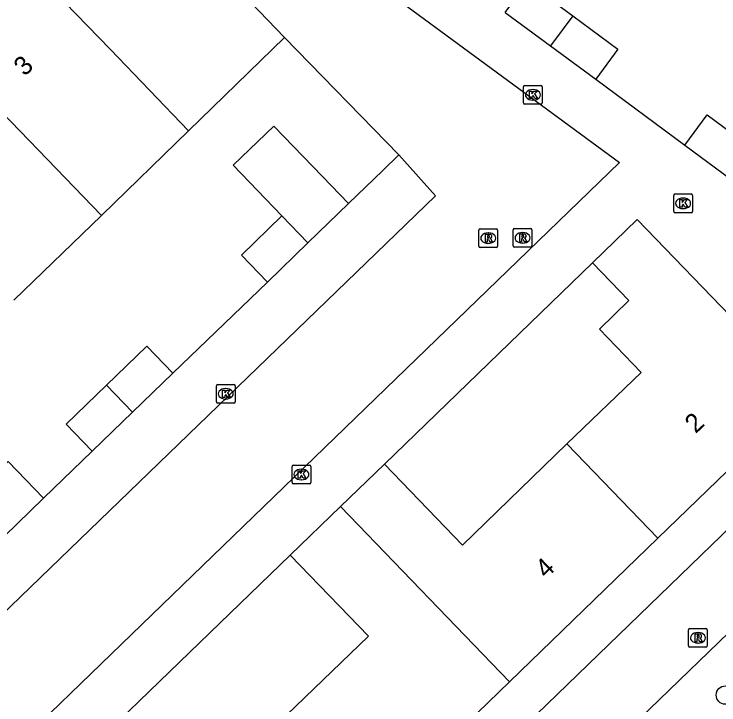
# Model space of a CAD drawing. Extents: x 157466 to 158888, y 383063 to 384677.
# Drawn here: x 158446.82 to 158484.41, y 384031.14 to 384067.96 of the extents above; entities that cross this region are included whole.
import ezdxf

# ---------------------------------------------------------------- set-up
doc = ezdxf.new("R2010")
doc.units = 0
for name, color, linetype in [('IMGEO_Boom', 7, 'Continuous'), ('IMGEO_Kolk', 7, 'Continuous'), ('IMGEO_Muur', 7, 'Continuous'), ('IMGEO_Pand', 7, 'Continuous'), ('IMGEO_Pand_nummerreeks', 7, 'Continuous'), ('IMGEO_Parkeervlak_open', 7, 'Continuous'), ('IMGEO_Rijbaan_lokaal_open', 7, 'Continuous'), ('IMGEO_Rioolput', 7, 'Continuous'), ('IMGEO_Voetpad_open', 7, 'Continuous')]:
    doc.layers.add(name, color=color, linetype=linetype)

msp = doc.modelspace()

# ---------------------------------------------------------------- linework, layer by layer
at = {"layer": 'IMGEO_Boom'}
msp.add_circle((158484.758, 384031.666), 0.489, dxfattribs=at)
at = {"layer": 'IMGEO_Kolk'}
for p, q in [((158473.992, 384063.231), (158473.992, 384064.083)), ((158474.067, 384064.157), (158474.919, 384064.157)), ((158474.993, 384064.083), (158474.993, 384063.231)), ((158474.48, 384063.937), (158474.505, 384063.937)), ((158474.503, 384063.377), (158474.478, 384063.377)), ((158474.919, 384063.157), (158474.067, 384063.157)), ((158482.002, 384057.447), (158482.002, 384058.299)), ((158482.077, 384058.373), (158482.929, 384058.373)), ((158482.49, 384058.153), (158482.515, 384058.153)), ((158483.003, 384058.299), (158483.003, 384057.447)), ((158482.929, 384057.373), (158482.077, 384057.373)), ((158482.513, 384057.593), (158482.488, 384057.593)), ((158457.61, 384047.3), (158457.61, 384048.152)), ((158457.685, 384048.226), (158458.537, 384048.226)), ((158458.098, 384048.006), (158458.123, 384048.006)), ((158458.611, 384048.152), (158458.611, 384047.3)), ((158458.537, 384047.226), (158457.685, 384047.226)), ((158458.121, 384047.446), (158458.096, 384047.446)), ((158461.644, 384042.998), (158461.644, 384043.85)), ((158461.719, 384043.924), (158462.571, 384043.924)), ((158462.645, 384043.85), (158462.645, 384042.998)), ((158462.132, 384043.704), (158462.157, 384043.704)), ((158462.155, 384043.144), (158462.13, 384043.144)), ((158462.571, 384042.924), (158461.719, 384042.924))]:
    msp.add_line(p, q, dxfattribs=at)
for points in [[(158473.992, 384063.231), (158473.992, 384064.083)], [(158474.067, 384064.157), (158474.919, 384064.157)], [(158474.993, 384064.083), (158474.993, 384063.231)], [(158474.313, 384063.857), (158474.436, 384063.857), (158474.436, 384063.706), (158474.566, 384063.857), (158474.73, 384063.857), (158474.584, 384063.706), (158474.737, 384063.457), (158474.585, 384063.457), (158474.5, 384063.621), (158474.436, 384063.554), (158474.436, 384063.457), (158474.313, 384063.457), (158474.313, 384063.857)], [(158474.919, 384063.157), (158474.067, 384063.157)], [(158482.002, 384057.447), (158482.002, 384058.299)], [(158482.077, 384058.373), (158482.929, 384058.373)], [(158482.323, 384058.073), (158482.446, 384058.073), (158482.446, 384057.922), (158482.576, 384058.073), (158482.74, 384058.073), (158482.594, 384057.922), (158482.747, 384057.673), (158482.595, 384057.673), (158482.51, 384057.837), (158482.446, 384057.77), (158482.446, 384057.673), (158482.323, 384057.673), (158482.323, 384058.073)], [(158483.003, 384058.299), (158483.003, 384057.447)], [(158482.929, 384057.373), (158482.077, 384057.373)], [(158457.61, 384047.3), (158457.61, 384048.152)], [(158457.685, 384048.226), (158458.537, 384048.226)], [(158457.931, 384047.926), (158458.054, 384047.926), (158458.054, 384047.775), (158458.184, 384047.926), (158458.348, 384047.926), (158458.202, 384047.775), (158458.355, 384047.526), (158458.203, 384047.526), (158458.118, 384047.69), (158458.054, 384047.623), (158458.054, 384047.526), (158457.931, 384047.526), (158457.931, 384047.926)], [(158458.611, 384048.152), (158458.611, 384047.3)], [(158458.537, 384047.226), (158457.685, 384047.226)], [(158461.644, 384042.998), (158461.644, 384043.85)], [(158461.719, 384043.924), (158462.571, 384043.924)], [(158462.645, 384043.85), (158462.645, 384042.998)], [(158461.965, 384043.624), (158462.088, 384043.624), (158462.088, 384043.473), (158462.218, 384043.624), (158462.382, 384043.624), (158462.236, 384043.473), (158462.389, 384043.224), (158462.237, 384043.224), (158462.152, 384043.388), (158462.088, 384043.321), (158462.088, 384043.224), (158461.965, 384043.224), (158461.965, 384043.624)], [(158462.571, 384042.924), (158461.719, 384042.924)]]:
    msp.add_lwpolyline(points, dxfattribs=at)
for centre, start, end in [((158474.069, 384064.081), 91.552, 178.448), ((158474.069, 384064.081), 91.552, 178.448), ((158474.917, 384064.081), 1.552, 88.448), ((158474.917, 384064.081), 1.552, 88.448), ((158474.069, 384063.233), 181.552, 268.448), ((158474.069, 384063.233), 181.552, 268.448), ((158474.917, 384063.233), 271.552, 358.448), ((158474.917, 384063.233), 271.552, 358.448), ((158482.079, 384058.297), 91.552, 178.448), ((158482.079, 384058.297), 91.552, 178.448), ((158482.927, 384058.297), 1.552, 88.448), ((158482.927, 384058.297), 1.552, 88.448), ((158482.079, 384057.449), 181.552, 268.448), ((158482.079, 384057.449), 181.552, 268.448), ((158482.927, 384057.449), 271.552, 358.448), ((158482.927, 384057.449), 271.552, 358.448), ((158457.687, 384048.15), 91.552, 178.448), ((158457.687, 384048.15), 91.552, 178.448), ((158458.535, 384048.15), 1.552, 88.448), ((158458.535, 384048.15), 1.552, 88.448), ((158457.687, 384047.302), 181.552, 268.448), ((158457.687, 384047.302), 181.552, 268.448), ((158458.535, 384047.302), 271.552, 358.448), ((158458.535, 384047.302), 271.552, 358.448), ((158461.721, 384043.848), 91.552, 178.448), ((158461.721, 384043.848), 91.552, 178.448), ((158462.569, 384043.848), 1.552, 88.448), ((158462.569, 384043.848), 1.552, 88.448), ((158461.721, 384043), 181.552, 268.448), ((158461.721, 384043), 181.552, 268.448), ((158462.569, 384043), 271.552, 358.448), ((158462.569, 384043), 271.552, 358.448)]:
    msp.add_arc(centre, 0.0765, start, end, dxfattribs=at)
for centre, major_axis, ratio, start_param, end_param in [((158474.479, 384063.657), (-0.387, 0.002), 0.722429, 4.712389, 7.853982), ((158474.504, 384063.657), (-0.39, 0.002), 0.717154, 1.570796, 4.712389), ((158482.489, 384057.873), (-0.387, 0.002), 0.722429, 4.712389, 7.853982), ((158482.514, 384057.873), (-0.39, 0.002), 0.717154, 1.570796, 4.712389), ((158458.097, 384047.726), (-0.387, 0.002), 0.722429, 4.712389, 7.853982), ((158458.122, 384047.726), (-0.39, 0.002), 0.717154, 1.570796, 4.712389), ((158462.131, 384043.424), (-0.387, 0.002), 0.722429, 4.712389, 7.853982), ((158462.156, 384043.424), (-0.39, 0.002), 0.717154, 1.570796, 4.712389)]:
    msp.add_ellipse(centre, major_axis=major_axis, ratio=ratio, start_param=start_param, end_param=end_param, dxfattribs=at)
at = {"layer": 'IMGEO_Muur'}
for points in [[(158461.248, 384066.709), (158467.349, 384060.465)], [(158467.349, 384060.465), (158466.49, 384059.632)]]:
    msp.add_lwpolyline(points, dxfattribs=at)
at = {"layer": 'IMGEO_Pand'}
for points in [[(158461.248, 384066.709), (158454.103, 384074.155)], [(158473.017, 384068.044), (158474.204, 384069.654), (158476.615, 384067.875)], [(158456.128, 384061.74), (158451.965, 384066.067), (158448.909, 384069.243)], [(158473.017, 384068.044), (158475.428, 384066.265)], [(158476.615, 384067.875), (158475.428, 384066.265)], [(158476.615, 384067.875), (158479.028, 384066.095), (158477.84, 384064.485)], [(158456.128, 384061.74), (158461.248, 384066.709)], [(158475.428, 384066.265), (158477.84, 384064.485)], [(158444.235, 384064.726), (158451.481, 384057.228)], [(158482.592, 384060.978), (158483.777, 384062.589), (158486.233, 384060.781), (158485.048, 384059.171)], [(158464.655, 384057.863), (158463.265, 384059.301), (158460.668, 384061.987), (158458.51, 384059.9), (158461.105, 384057.212)], [(158451.481, 384057.228), (158456.128, 384061.74)], [(158482.592, 384060.978), (158485.048, 384059.171)], [(158462.494, 384055.773), (158464.655, 384057.863)], [(158446.807, 384052.715), (158451.481, 384057.228)], [(158461.105, 384057.212), (158458.942, 384055.12), (158460.332, 384053.682)], [(158461.105, 384057.212), (158462.494, 384055.773)], [(158485.036, 384051.857), (158480.05, 384057.015), (158477.666, 384054.704)], [(158460.332, 384053.682), (158462.494, 384055.773)], [(158477.666, 384054.704), (158479.608, 384052.701), (158478.035, 384051.163), (158480.262, 384048.865), (158476.298, 384045.05)], [(158455.293, 384048.83), (158453.904, 384050.269), (158451.749, 384048.188)], [(158453.138, 384046.749), (158455.293, 384048.83)], [(158451.749, 384048.188), (158449.593, 384046.107), (158450.982, 384044.668)], [(158451.749, 384048.188), (158453.138, 384046.749)], [(158481.16, 384040.022), (158489.082, 384047.682)], [(158450.982, 384044.668), (158453.138, 384046.749)], [(158476.298, 384045.05), (158470.741, 384039.66), (158466.572, 384043.975)], [(158476.298, 384045.05), (158481.16, 384040.022)], [(158448.388, 384042.164), (158446.499, 384044.119), (158443.689, 384041.404), (158445.577, 384039.45)], [(158464.227, 384041.709), (158466.572, 384043.975)], [(158448.388, 384042.164), (158445.577, 384039.45)], [(158464.227, 384041.709), (158461.55, 384039.123)], [(158473.251, 384032.377), (158464.227, 384041.709)], [(158473.251, 384032.377), (158481.16, 384040.022)], [(158461.55, 384039.123), (158465.719, 384034.808), (158460.874, 384030.132)], [(158465.727, 384025.109), (158466.2, 384024.621), (158468.869, 384027.208), (158468.382, 384027.71), (158469.667, 384028.912), (158470.14, 384028.437), (158470.305, 384028.601), (158469.852, 384029.091), (158473.251, 384032.377)]]:
    msp.add_lwpolyline(points, dxfattribs=at)
at = {"layer": 'IMGEO_Parkeervlak_open'}
for points in [[(158477.84, 384064.485), (158482.592, 384060.978)], [(158467.349, 384060.465), (158466.49, 384059.632), (158464.655, 384057.863)], [(158466.572, 384043.975), (158477.666, 384054.704)], [(158460.332, 384053.682), (158455.293, 384048.83)], [(158450.982, 384044.668), (158448.388, 384042.164)], [(158450.268, 384028.235), (158461.55, 384039.123)]]:
    msp.add_lwpolyline(points, dxfattribs=at)
at = {"layer": 'IMGEO_Rijbaan_lokaal_open'}
for points in [[(158460.819, 384077.025), (158459.19, 384074.698), (158479.112, 384060.048), (158419.976, 384002.915), (158404.375, 384019.015), (158406.965, 384021.547)], [(158461.248, 384066.709), (158467.349, 384060.465)], [(158467.349, 384060.465), (158469.293, 384058.282), (158418.694, 384009.422), (158416.648, 384011.53)]]:
    msp.add_lwpolyline(points, dxfattribs=at)
at = {"layer": 'IMGEO_Rioolput'}
for p, q in [((158473.513, 384056.538), (158474.365, 384056.538)), ((158471.608, 384055.596), (158471.608, 384056.448)), ((158471.683, 384056.522), (158472.535, 384056.522)), ((158472.096, 384056.302), (158472.121, 384056.302)), ((158472.609, 384056.448), (158472.609, 384055.596)), ((158473.438, 384055.612), (158473.438, 384056.464)), ((158473.926, 384056.318), (158473.951, 384056.318)), ((158474.439, 384056.464), (158474.439, 384055.612)), ((158472.535, 384055.522), (158471.683, 384055.522)), ((158472.119, 384055.742), (158472.094, 384055.742)), ((158474.365, 384055.538), (158473.513, 384055.538)), ((158473.949, 384055.758), (158473.924, 384055.758)), ((158482.791, 384034.295), (158482.791, 384035.147)), ((158482.866, 384035.221), (158483.718, 384035.221)), ((158483.792, 384035.147), (158483.792, 384034.295)), ((158483.279, 384035.001), (158483.304, 384035.001)), ((158483.302, 384034.441), (158483.277, 384034.441)), ((158483.718, 384034.221), (158482.866, 384034.221))]:
    msp.add_line(p, q, dxfattribs=at)
for points in [[(158473.513, 384056.538), (158474.365, 384056.538)], [(158471.608, 384055.596), (158471.608, 384056.448)], [(158471.683, 384056.522), (158472.535, 384056.522)], [(158472.197, 384056.22), (158471.945, 384056.222), (158471.945, 384055.822)], [(158472.609, 384056.448), (158472.609, 384055.596)], [(158473.438, 384055.612), (158473.438, 384056.464)], [(158474.027, 384056.236), (158473.775, 384056.238), (158473.775, 384055.838)], [(158473.953, 384056.157), (158473.899, 384056.157), (158473.899, 384056.076)], [(158474.439, 384056.464), (158474.439, 384055.612)], [(158471.945, 384055.822), (158472.069, 384055.822), (158472.069, 384055.984), (158472.08, 384055.984)], [(158472.123, 384056.141), (158472.069, 384056.141), (158472.069, 384056.06)], [(158472.069, 384056.06), (158472.121, 384056.06)], [(158472.127, 384055.955), (158472.198, 384055.822), (158472.338, 384055.822), (158472.273, 384055.948)], [(158473.775, 384055.838), (158473.899, 384055.838), (158473.899, 384056), (158473.91, 384056)], [(158473.899, 384056.076), (158473.951, 384056.076)], [(158473.957, 384055.971), (158474.028, 384055.838), (158474.168, 384055.838), (158474.103, 384055.964)], [(158472.535, 384055.522), (158471.683, 384055.522)], [(158474.365, 384055.538), (158473.513, 384055.538)], [(158482.791, 384034.295), (158482.791, 384035.147)], [(158482.866, 384035.221), (158483.718, 384035.221)], [(158483.792, 384035.147), (158483.792, 384034.295)], [(158483.38, 384034.919), (158483.128, 384034.921), (158483.128, 384034.521)], [(158483.306, 384034.84), (158483.252, 384034.84), (158483.252, 384034.759)], [(158483.252, 384034.759), (158483.304, 384034.759)], [(158483.128, 384034.521), (158483.252, 384034.521), (158483.252, 384034.683), (158483.263, 384034.683)], [(158483.31, 384034.654), (158483.381, 384034.521), (158483.521, 384034.521), (158483.456, 384034.647)], [(158483.718, 384034.221), (158482.866, 384034.221)]]:
    msp.add_lwpolyline(points, dxfattribs=at)
for centre, radius, start, end in [((158473.515, 384056.462), 0.0765, 91.552, 178.448), ((158473.515, 384056.462), 0.0765, 91.552, 178.448), ((158474.363, 384056.462), 0.0765, 1.552, 88.448), ((158474.363, 384056.462), 0.0765, 1.552, 88.448), ((158471.685, 384056.446), 0.0765, 91.552, 178.448), ((158471.685, 384056.446), 0.0765, 91.552, 178.448), ((158472.196, 384056.11), 0.109, 350.3612, 89.416), ((158472.533, 384056.446), 0.0765, 1.552, 88.448), ((158472.533, 384056.446), 0.0765, 1.552, 88.448), ((158473.959, 384056.061), 0.0964, 77.0061, 93.1865), ((158473.973, 384056.118), 0.0378, 276.6634, 79.6772), ((158474.026, 384056.126), 0.109, 350.3612, 89.416), ((158472.079, 384055.931), 0.0533, 26.0293, 88.6989), ((158472.105, 384056.249), 0.19, 274.7715, 282.9687), ((158472.129, 384056.045), 0.0964, 77.0061, 93.1865), ((158472.143, 384056.102), 0.0378, 276.6634, 79.6772), ((158472.194, 384056.11), 0.112, 277.5842, 350.9817), ((158472.178, 384055.895), 0.108, 29.5134, 73.7905), ((158473.909, 384055.947), 0.0533, 26.0293, 88.6989), ((158473.935, 384056.265), 0.19, 274.7715, 282.9687), ((158474.024, 384056.126), 0.112, 277.5842, 350.9817), ((158474.008, 384055.911), 0.108, 29.5134, 73.7905), ((158471.685, 384055.598), 0.0765, 181.552, 268.448), ((158471.685, 384055.598), 0.0765, 181.552, 268.448), ((158472.533, 384055.598), 0.0765, 271.552, 358.448), ((158472.533, 384055.598), 0.0765, 271.552, 358.448), ((158473.515, 384055.614), 0.0765, 181.552, 268.448), ((158473.515, 384055.614), 0.0765, 181.552, 268.448), ((158474.363, 384055.614), 0.0765, 271.552, 358.448), ((158474.363, 384055.614), 0.0765, 271.552, 358.448), ((158482.868, 384035.145), 0.0765, 91.552, 178.448), ((158482.868, 384035.145), 0.0765, 91.552, 178.448), ((158483.716, 384035.145), 0.0765, 1.552, 88.448), ((158483.716, 384035.145), 0.0765, 1.552, 88.448), ((158483.288, 384034.948), 0.19, 274.7715, 282.9687), ((158483.312, 384034.744), 0.0964, 77.0061, 93.1865), ((158483.326, 384034.801), 0.0378, 276.6634, 79.6772), ((158483.379, 384034.809), 0.109, 350.3612, 89.416), ((158483.377, 384034.809), 0.112, 277.5842, 350.9817), ((158483.262, 384034.63), 0.0533, 26.0293, 88.6989), ((158483.361, 384034.594), 0.108, 29.5134, 73.7905), ((158482.868, 384034.297), 0.0765, 181.552, 268.448), ((158482.868, 384034.297), 0.0765, 181.552, 268.448), ((158483.716, 384034.297), 0.0765, 271.552, 358.448), ((158483.716, 384034.297), 0.0765, 271.552, 358.448)]:
    msp.add_arc(centre, radius, start, end, dxfattribs=at)
for centre, major_axis, ratio, start_param, end_param in [((158472.095, 384056.022), (-0.387, 0.002), 0.722429, 4.712389, 7.853982), ((158472.12, 384056.022), (-0.39, 0.002), 0.717154, 1.570796, 4.712389), ((158473.925, 384056.038), (-0.387, 0.002), 0.722429, 4.712389, 7.853982), ((158473.95, 384056.038), (-0.39, 0.002), 0.717154, 1.570796, 4.712389), ((158483.278, 384034.721), (-0.387, 0.002), 0.722429, 4.712389, 7.853982), ((158483.303, 384034.721), (-0.39, 0.002), 0.717154, 1.570796, 4.712389)]:
    msp.add_ellipse(centre, major_axis=major_axis, ratio=ratio, start_param=start_param, end_param=end_param, dxfattribs=at)
at = {"layer": 'IMGEO_Voetpad_open'}
for points in [[(158509.719, 384064.516), (158414.471, 383972.443)], [(158417.213, 383969.604), (158512.968, 384062.078)]]:
    msp.add_lwpolyline(points, dxfattribs=at)

# ---------------------------------------------------------------- texts
at = {"layer": 'IMGEO_Pand_nummerreeks'}
for s, rotation, p in [('3', 43.7988, (158447.388, 384064.61)), ('2', 43.344, (158483.17, 384045.573)), ('4', 43.8534, (158475.199, 384037.843))]:
    msp.add_text(s, height=1, rotation=rotation, dxfattribs=at).set_placement(p)

doc.saveas('drawing.dxf')
